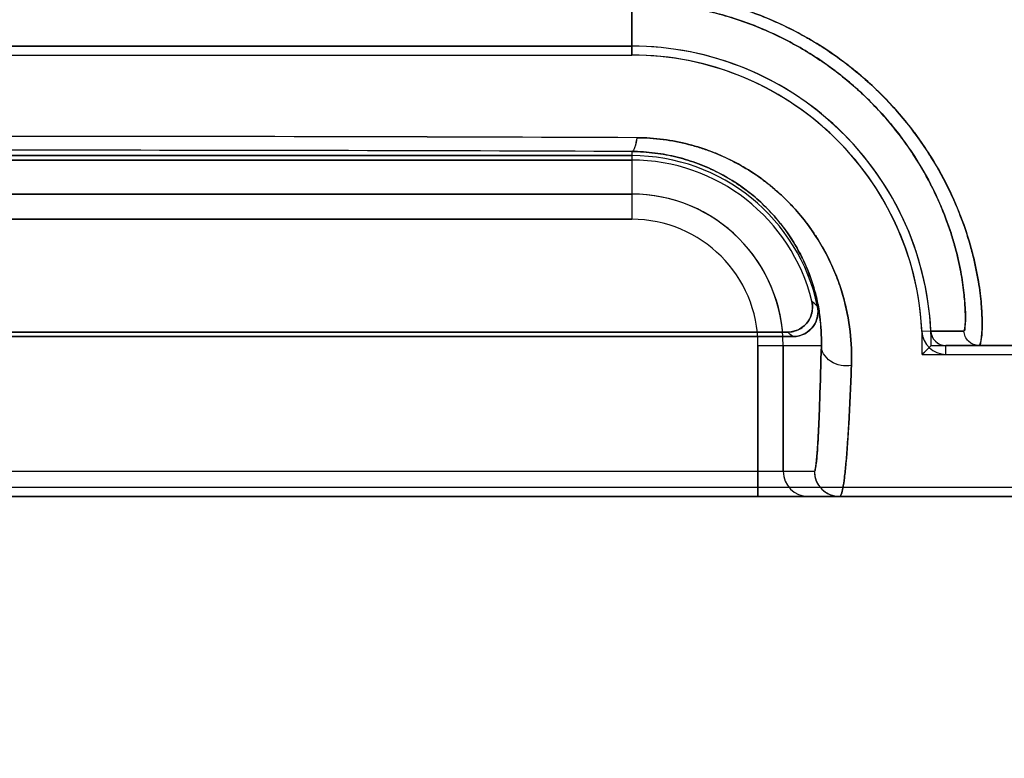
# Model space of a CAD drawing. Header units: millimetres. Extents: x 0 to 297, y 0 to 210.
# Tile 327 of 455: x 240.213 to 240.369, y 157.194 to 157.311. Entities that reach past the tile are written whole.
import ezdxf

# ---------------------------------------------------------------- set-up
doc = ezdxf.new("R2010")
doc.units = ezdxf.units.MM
doc.header["$LTSCALE"] = 16.335
doc.layers.get('0').update_dxf_attribs({"linetype": 'CONTINUOUS'})
for name, color, linetype in [('AXES_REF', 7, 'CONTINUOUS'), ('INTFCLR_1', 7, 'CONTINUOUS'), ('INTFCLR_72935', 7, 'CONTINUOUS')]:
    doc.layers.add(name, color=color, linetype=linetype)

msp = doc.modelspace()

# ---------------------------------------------------------------- linework, layer by layer
at = {"color": 7, "linetype": 'Continuous'}
for radius in [7.756662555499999, 7.756, 7.706331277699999]:
    msp.add_circle((241.4302422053, 154.539298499), radius, dxfattribs=at)
msp.add_arc((241.4302422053, 154.539298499), 7.68, 278.2771290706, 261.7228709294, dxfattribs=at)
at = {"layer": 'AXES_REF', "color": 9, "linetype": 'Continuous'}
msp.add_circle((241.4302422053, 154.539298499), 4.7428614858, dxfattribs=at)
msp.add_arc((241.4302422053, 154.539298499), 7.075609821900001, 94.4118118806, 85.5881881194, dxfattribs=at)
at = {"layer": 'INTFCLR_1', "color": 9, "linetype": 'Continuous'}
for p, q in [((240.3100185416, 157.3054612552), (240.3100185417, 157.3138543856)), ((240.3100185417, 157.2901222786), (240.3100185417, 157.2793563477)), ((240.3100185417, 157.2833557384), (240.1180185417, 157.2833557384)), ((240.1180185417, 157.2793563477), (240.3100185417, 157.2793563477)), ((240.3575483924, 157.2615719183), (240.3561394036, 157.2615041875)), ((240.3575483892, 157.2615719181), (240.3628159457, 157.2615828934)), ((240.3300877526, 157.2592871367), (240.3300877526, 157.2352871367)), ((240.3300877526, 157.2592871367), (240.3401521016, 157.2592871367)), ((240.3340871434, 157.2392871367), (240.3340871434, 157.2592871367)), ((240.3599460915, 157.2578765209), (240.3599459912, 157.2592871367)), ((240.5512601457, 157.2592871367), (240.3599459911, 157.2592871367)), ((240.0889974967, 157.2392871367), (240.3390395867, 157.2392871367)), ((240.5512594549, 157.2352871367), (239.8767775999, 157.2352871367))]:
    msp.add_line(p, q, dxfattribs=at)
at = {"layer": 'INTFCLR_1', "color": 6, "linetype": 'Continuous'}
for p, q in [((240.3100185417, 157.306871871), (240.1180185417, 157.306871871)), ((240.1180185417, 157.3054612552), (240.3100185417, 157.3054612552)), ((240.1180185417, 157.2894612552), (240.3100185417, 157.2894612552)), ((240.3100185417, 157.2887613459), (240.1180185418, 157.2887613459)), ((240.093268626, 157.2613976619), (240.3347684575, 157.2613976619)), ((240.3356460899, 157.2606977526), (240.0923909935, 157.2606977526)), ((240.3599460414, 157.2578765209), (240.5600185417, 157.2578765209)), ((240.5512601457, 157.2366977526), (239.8767769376, 157.2366977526))]:
    msp.add_line(p, q, dxfattribs=at)
for centre, radius, start, end in [((240.3100185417, 157.2592871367), 0.04758473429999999, 2.752115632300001, 90.00000002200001), ((240.3100185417, 157.2592871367), 0.04617411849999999, 2.7521172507, 89.99999981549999), ((240.3100185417, 157.2592871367), 0.0301741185, 11.8889150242, 89.9999997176), ((240.3100185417, 157.2592871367), 0.0294742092, 13.8352360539, 89.9999998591), ((240.3599458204, 157.2616873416), 0.0038108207, 182.754767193, 270.0040800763), ((240.3599458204, 157.2616873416), 0.0024002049, 182.7555718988, 270.0040764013)]:
    msp.add_arc(centre, radius, start, end, dxfattribs=at)
at = {"layer": 'INTFCLR_1', "color": 9, "linetype": 'Continuous'}
for centre, radius, start, end in [((240.2139230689, 133.9588947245), 23.3336201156, 89.76206584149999, 90.2374664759), ((240.2140188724, 133.4044680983), 23.885847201, 89.7697217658, 90.23027982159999), ((240.3100185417, 157.2592871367), 0.0240686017, 0, 89.9999999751), ((240.3100185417, 157.2592871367), 0.0200692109, 359.9999999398, 89.99999975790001), ((240.2870459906, 157.2091255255), 0.0770367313, 47.04018103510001, 47.955946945), ((240.2940018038, 157.2093792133), 0.0660896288, 50.9411472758, 51.9143403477), ((240.3380868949, 157.2392868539), 0.0039997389, 179.995949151, 269.994833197), ((240.3430393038, 157.2392868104), 0.003999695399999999, 179.9953249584, 269.9964844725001)]:
    msp.add_arc(centre, radius, start, end, dxfattribs=at)
for points, knots in [([(240.3652133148, 157.2592871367), (240.3653126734, 157.2592871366), (240.3654749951, 157.259701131), (240.3655792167, 157.2603309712), (240.3656883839, 157.2615320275), (240.3657136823, 157.2633824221), (240.3655805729, 157.2660844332), (240.3651311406, 157.2696555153), (240.364425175, 157.273050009), (240.3635920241, 157.2760640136), (240.3624792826, 157.2794577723), (240.3606247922, 157.2839306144), (240.3584546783, 157.2878975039), (240.3567335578, 157.2905763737), (240.3554578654, 157.2924376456), (240.3529919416, 157.2957044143), (240.3497596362, 157.2992360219), (240.3465900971, 157.3020868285), (240.3446345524, 157.3036755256), (240.3415405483, 157.3060180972), (240.3365001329, 157.3091853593), (240.3303899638, 157.3119027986), (240.3252061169, 157.3135568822), (240.3198110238, 157.31484652), (240.3156507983, 157.3153552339), (240.3128610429, 157.3154835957)], [0, 0, 0, 0, 0.0034869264, 0.0118307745, 0.0253688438, 0.0441600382, 0.07750976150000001, 0.1198274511, 0.1705089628, 0.1989804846, 0.2295433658, 0.2958034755, 0.3685983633, 0.3878553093, 0.4075401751, 0.4477747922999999, 0.5314248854, 0.5750130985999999, 0.5972913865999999, 0.6198277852, 0.7111936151, 0.8054544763, 0.8536491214, 0.9019916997, 1, 1, 1, 1]), ([(240.3628159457, 157.2615828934), (240.3628962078, 157.2615845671), (240.3629427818, 157.2620073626), (240.3630269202, 157.2625390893), (240.3630447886, 157.2636768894), (240.3630114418, 157.2653826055), (240.3628075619, 157.2678981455), (240.3623123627, 157.2712123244), (240.3615886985, 157.2743651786), (240.3607576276, 157.2771638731), (240.3596594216, 157.2803182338), (240.3578502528, 157.284476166), (240.3557549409, 157.2881594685), (240.3540995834, 157.2906468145), (240.3528727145, 157.2923769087), (240.350503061, 157.2954158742), (240.3474071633, 157.2986976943), (240.3443796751, 157.3013447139), (240.3425118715, 157.3028208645), (240.3395538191, 157.305000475), (240.3347390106, 157.3079463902), (240.3289165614, 157.3104702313), (240.3239780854, 157.3120074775), (240.3188358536, 157.3132070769), (240.3148740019, 157.3136802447), (240.3122168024, 157.3138000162)], [0, 0, 0, 0, 0.0029919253, 0.0110778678, 0.0243794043, 0.0429045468, 0.0758587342, 0.1177299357, 0.1679470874, 0.1961875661, 0.2265170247, 0.292381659, 0.3648796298, 0.3840790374, 0.4037267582, 0.4439117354, 0.5276292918, 0.5713380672, 0.5936999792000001, 0.6163364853, 0.7082633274, 0.8033311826, 0.8520071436, 0.9008686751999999, 1, 1, 1, 1]), ([(240.3108211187, 157.2923135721), (240.3107575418, 157.2917784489), (240.3106475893, 157.2911032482), (240.3102741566, 157.2901414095), (240.3100185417, 157.2901222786)], [0, 0, 0, 0, 0.6776603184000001, 1, 1, 1, 1]), ([(240.3449379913, 157.2560876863), (240.3450081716, 157.2578930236), (240.3448582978, 157.2616575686), (240.343913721, 157.2663706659), (240.3427922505, 157.2697034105), (240.3419881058, 157.271658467), (240.3405774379, 157.2746744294), (240.3384628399, 157.2780793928), (240.3358428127, 157.2811645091), (240.3341469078, 157.2828747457), (240.3313665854, 157.2853932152), (240.3281918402, 157.2875560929), (240.3247412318, 157.2892662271), (240.322286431, 157.2902992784), (240.3190723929, 157.2913386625), (240.3157179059, 157.2919844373), (240.3129488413, 157.2922614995), (240.3115341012, 157.292312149), (240.3108211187, 157.2923135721)], [0, 0, 0, 0, 0.0977077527, 0.2028363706, 0.2587347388, 0.2876544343, 0.317117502, 0.4387813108, 0.5027649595, 0.5357085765, 0.568963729, 0.7056218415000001, 0.7412693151, 0.7771963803, 0.8495710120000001, 0.9235103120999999, 0.9614412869, 1, 1, 1, 1]), ([(240.3401521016, 157.2592871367), (240.340194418, 157.2608214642), (240.3400327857, 157.2640246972), (240.339168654, 157.2680288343), (240.3381664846, 157.2708597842), (240.3374492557, 157.2725212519), (240.3361947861, 157.2750938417), (240.3343194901, 157.2779934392), (240.3320128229, 157.2806150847), (240.3305190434, 157.2820703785), (240.3280652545, 157.2842217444), (240.3252736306, 157.2860667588), (240.3222435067, 157.2875174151), (240.3200866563, 157.288402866), (240.3172609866, 157.2892861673), (240.3143169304, 157.2898400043), (240.3118859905, 157.2900754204), (240.3106443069, 157.290119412), (240.3100185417, 157.2901222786)], [0, 0, 0, 0, 0.0959594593, 0.1995928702, 0.2548412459, 0.2834842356, 0.3126854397, 0.4337578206, 0.4977028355, 0.5307025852, 0.5640660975, 0.7017044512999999, 0.7377296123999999, 0.7740631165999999, 0.8473851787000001, 0.9223847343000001, 0.9608780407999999, 1, 1, 1, 1]), ([(240.3652133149, 157.2592871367), (240.364617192, 157.2592871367), (240.3633779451, 157.2597701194), (240.3628418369, 157.2609872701), (240.3628159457, 157.2615828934)], [0, 0, 0, 0, 0.4999736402, 1, 1, 1, 1]), ([(240.3401521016, 157.2592871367), (240.3400811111, 157.2563863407), (240.3399683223, 157.2523371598), (240.3397937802, 157.2477868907), (240.3396964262, 157.2456931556), (240.3396102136, 157.2440055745), (240.339494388, 157.2423432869), (240.3393843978, 157.2406723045), (240.3392133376, 157.2399094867), (240.339155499, 157.2392882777), (240.3390395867, 157.2392871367)], [0, 0, 0, 0, 0.433822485, 0.6057424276, 0.6805165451, 0.7475306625, 0.8573118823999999, 0.9353819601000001, 0.9826693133, 1, 1, 1, 1]), ([(240.3449379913, 157.2560876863), (240.344392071, 157.2560030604), (240.343222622, 157.256022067), (240.3416083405, 157.2566473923), (240.3404449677, 157.2578209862), (240.3401577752, 157.2588310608), (240.3401521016, 157.2592871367)], [0, 0, 0, 0, 0.2575068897, 0.5335811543, 0.787394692, 1, 1, 1, 1]), ([(240.3430390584, 157.2352871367), (240.3431796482, 157.2352871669), (240.3434149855, 157.2358660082), (240.343609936, 157.2367498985), (240.3438626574, 157.2384479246), (240.3440378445, 157.2401957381), (240.3441881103, 157.2419486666), (240.3443505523, 157.244126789), (240.3446413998, 157.2488572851), (240.344822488, 157.2530700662), (240.3449379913, 157.2560876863)], [0, 0, 0, 0, 0.0200957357, 0.0681862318, 0.1464023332, 0.2559464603, 0.3227422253, 0.3972360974, 0.5683490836, 1, 1, 1, 1])]:
    msp.add_open_spline(points, degree=3, knots=knots, dxfattribs=at)
at = {"layer": 'INTFCLR_1', "color": 6, "linetype": 'Continuous'}
for points, knots in [([(240.3347684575, 157.2613976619), (240.3354216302, 157.2613976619), (240.3367447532, 157.2617314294), (240.3385633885, 157.2633705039), (240.3388920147, 157.265302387), (240.3386376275, 157.2663353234)], [0, 0, 0, 0, 0.2761842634, 0.5501881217, 1, 1, 1, 1]), ([(240.3395453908, 157.2655034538), (240.3396773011, 157.2648768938), (240.3396303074, 157.2635372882), (240.3384504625, 157.2614454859), (240.3366877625, 157.2606977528), (240.3356460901, 157.2606977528)], [0, 0, 0, 0, 0.2757353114, 0.5514163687, 1, 1, 1, 1])]:
    msp.add_open_spline(points, degree=3, knots=knots, dxfattribs=at)
at = {"layer": 'INTFCLR_72935', "color": 9, "linetype": 'Continuous'}
for p, q in [((240.3100185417, 157.3138543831), (240.3100185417, 157.3054612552)), ((240.3100185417, 157.2901222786), (240.3100185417, 157.2793563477)), ((240.1180185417, 157.2833557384), (240.3100185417, 157.2833557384)), ((240.3100185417, 157.2793563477), (240.1180185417, 157.2793563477)), ((240.3628159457, 157.2615828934), (240.3575483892, 157.2615719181)), ((240.3300877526, 157.2352871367), (240.3300877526, 157.2592871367)), ((240.3300877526, 157.2592871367), (240.3401521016, 157.2592871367)), ((240.3340871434, 157.2592871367), (240.3340871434, 157.2392871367)), ((240.3599459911, 157.2592871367), (240.5512601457, 157.2592871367)), ((240.0889974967, 157.2392871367), (240.3390395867, 157.2392871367)), ((239.8767776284, 157.2352871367), (240.5512594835, 157.2352871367))]:
    msp.add_line(p, q, dxfattribs=at)
at = {"layer": 'INTFCLR_72935', "color": 6, "linetype": 'Continuous'}
for p, q in [((240.1180185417, 157.306871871), (240.3100185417, 157.306871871)), ((240.1180185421, 157.3054612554), (240.3100185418, 157.3054612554)), ((240.3100185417, 157.2894612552), (240.1180185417, 157.2894612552)), ((240.1180185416, 157.2887613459), (240.3100185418, 157.2887613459)), ((240.3347684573, 157.2613976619), (240.0932686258, 157.2613976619)), ((240.0923909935, 157.2606977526), (240.3356460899, 157.2606977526)), ((240.357603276, 157.2592871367), (240.3599459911, 157.2592871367)), ((240.3561711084, 157.2578765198), (240.5600185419, 157.2578765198)), ((240.5512601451, 157.2366977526), (239.8767769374, 157.2366977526))]:
    msp.add_line(p, q, dxfattribs=at)
for centre, radius, start, end in [((240.3100185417, 157.2592871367), 0.04758473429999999, 0, 90.0000000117), ((240.3100185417, 157.2592871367), 0.04617411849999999, 358.2493445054, 89.99999981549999), ((240.3100185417, 157.2592871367), 0.0301741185, 11.8889150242, 89.9999997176), ((240.3100185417, 157.2592871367), 0.0294742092, 13.8352360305, 89.9999997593), ((240.2645537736, 157.3523259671), 0.1315843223, 314.1279715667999, 315.0032858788)]:
    msp.add_arc(centre, radius, start, end, dxfattribs=at)
at = {"layer": 'INTFCLR_72935', "color": 9, "linetype": 'Continuous'}
for centre, radius, start, end in [((240.2140181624, 133.9385426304), 23.3539731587, 89.76250457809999, 90.23749355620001), ((240.2140182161, 133.4049472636), 23.8853680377, 89.76971557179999, 90.2302828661), ((240.3100185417, 157.2592871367), 0.0240686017, 0, 90.0000000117), ((240.3100185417, 157.2592871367), 0.0200692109, 359.9999999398, 89.99999975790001), ((240.2870461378, 157.2091256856), 0.0770365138, 47.04017999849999, 47.9559484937), ((240.2940017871, 157.2093791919), 0.066089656, 50.94114772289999, 51.9143403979), ((240.3380868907, 157.2392868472), 0.003999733, 179.9958530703, 269.9948930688), ((240.3430393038, 157.2392868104), 0.003999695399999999, 179.9953248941, 269.9953244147)]:
    msp.add_arc(centre, radius, start, end, dxfattribs=at)
for points, knots in [([(240.3127356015, 157.3154892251), (240.3141562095, 157.3154268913), (240.3162810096, 157.3152520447), (240.3190871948, 157.3148570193), (240.3231805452, 157.314120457), (240.3291099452, 157.3124699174), (240.3346972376, 157.3099881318), (240.3381964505, 157.3080381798), (240.3404430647, 157.3066811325), (240.3441320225, 157.30417743), (240.3488791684, 157.3001940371), (240.3525800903, 157.2961565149), (240.3547563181, 157.2933670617), (240.3560909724, 157.2915416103), (240.3581706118, 157.288414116), (240.3606119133, 157.2839554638), (240.3624721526, 157.2794801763), (240.3635861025, 157.2760803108), (240.3644217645, 157.2730648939), (240.3650109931, 157.2702341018), (240.3653869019, 157.2676190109), (240.365610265, 157.265466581), (240.3657222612, 157.2632993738), (240.3656782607, 157.2611248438), (240.3655316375, 157.2600762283), (240.3653727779, 157.2592871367), (240.3652133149, 157.2592871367)], [0, 0, 0, 0, 0.0498336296, 0.0746199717, 0.09929420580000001, 0.1955692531, 0.2894486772, 0.3127374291, 0.3359400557, 0.3814108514, 0.468866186, 0.5524338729, 0.5727845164, 0.592844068, 0.6316696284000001, 0.7043387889, 0.7705922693, 0.801198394, 0.8296744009, 0.8802294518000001, 0.9023437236, 0.9223295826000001, 0.9557804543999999, 0.9798390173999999, 0.9944115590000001, 1, 1, 1, 1]), ([(240.3120973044, 157.3138052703), (240.3134505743, 157.3137472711), (240.315474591, 157.313584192), (240.3181483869, 157.3132164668), (240.3220469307, 157.312531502), (240.327693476, 157.3109987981), (240.3330242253, 157.3086900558), (240.3363661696, 157.3068766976), (240.3385088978, 157.3056148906), (240.3420269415, 157.303289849), (240.3465611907, 157.2995908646), (240.3501094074, 157.2958350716), (240.3521996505, 157.2932401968), (240.3534816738, 157.2915447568), (240.3554800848, 157.2886405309), (240.3578385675, 157.2844995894), (240.3596514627, 157.2803387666), (240.3607527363, 157.2771792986), (240.3615850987, 157.2743788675), (240.3621895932, 157.2717493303), (240.3625947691, 157.26932038), (240.3628562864, 157.2673198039), (240.3630027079, 157.2653210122), (240.3630883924, 157.2632713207), (240.3629390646, 157.2623627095), (240.362951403, 157.2615857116), (240.3628159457, 157.2615828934)], [0, 0, 0, 0, 0.0504073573, 0.0754737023, 0.1004219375, 0.1976914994, 0.2923692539, 0.3158217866, 0.3391731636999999, 0.3848886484, 0.4726406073, 0.5562712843, 0.5766027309, 0.5966303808, 0.6353605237, 0.7077285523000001, 0.7735829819, 0.8039538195, 0.8321985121, 0.8822868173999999, 0.9041707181, 0.9239391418, 0.9569914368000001, 0.9806997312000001, 0.9949579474, 1, 1, 1, 1]), ([(240.3108219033, 157.2923150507), (240.3107582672, 157.2917794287), (240.3106477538, 157.2911039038), (240.3102741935, 157.2901414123), (240.3100185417, 157.2901222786)], [0, 0, 0, 0, 0.6778322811, 1, 1, 1, 1]), ([(240.3108219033, 157.2923150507), (240.3122230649, 157.2923091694), (240.3149929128, 157.2921244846), (240.3183841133, 157.291472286), (240.320995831, 157.2907189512), (240.3235078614, 157.2898283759), (240.3264875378, 157.2884664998), (240.329257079, 157.2867944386), (240.3313130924, 157.2853045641), (240.3341464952, 157.2830048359), (240.3366409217, 157.2803667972), (240.3387264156, 157.2775019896), (240.339963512, 157.275613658), (240.3418015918, 157.2723147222), (240.3431568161, 157.2688378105), (240.3439573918, 157.2658436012), (240.3443844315, 157.263923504), (240.3448968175, 157.2606872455), (240.3450064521, 157.2578986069), (240.3449377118, 157.2560871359)], [0, 0, 0, 0, 0.07576554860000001, 0.1496535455, 0.1862589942, 0.222667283, 0.2936951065, 0.3629842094, 0.3972150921, 0.4309196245, 0.5602806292, 0.5916889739, 0.6225159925, 0.6822898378, 0.795654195, 0.8229722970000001, 0.8498699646, 0.9019779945, 1, 1, 1, 1]), ([(240.3100185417, 157.2901222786), (240.3112486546, 157.290116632), (240.3136794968, 157.2899580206), (240.3166576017, 157.2894008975), (240.3189525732, 157.2887576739), (240.3211586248, 157.287998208), (240.3237759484, 157.286837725), (240.3262132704, 157.2854117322), (240.3280238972, 157.2841409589), (240.3305126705, 157.2821856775), (240.3327125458, 157.279940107), (240.334559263, 157.2774951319), (240.335652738, 157.2758885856), (240.3372789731, 157.2730860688), (240.338651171, 157.2697322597), (240.3395274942, 157.2663696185), (240.3400741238, 157.2631969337), (240.3401945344, 157.2608264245), (240.3401521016, 157.2592871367)], [0, 0, 0, 0, 0.07689548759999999, 0.1518430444, 0.1889383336, 0.2258069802, 0.2976153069, 0.3674985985, 0.4019500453, 0.4358222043, 0.565317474, 0.5966340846, 0.6273416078, 0.6867403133, 0.7989298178, 0.8524133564, 0.9037421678, 1, 1, 1, 1]), ([(240.3652133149, 157.2592871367), (240.364617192, 157.2592871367), (240.3633779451, 157.2597701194), (240.3628418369, 157.2609872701), (240.3628159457, 157.2615828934)], [0, 0, 0, 0, 0.4999736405, 1, 1, 1, 1]), ([(240.3390395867, 157.2392871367), (240.3391094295, 157.2392877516), (240.3391889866, 157.2396223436), (240.3392870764, 157.2400764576), (240.3393886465, 157.2410104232), (240.3394780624, 157.2420433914), (240.3395579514, 157.2432014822), (240.3396582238, 157.2448837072), (240.3397773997, 157.2473699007), (240.33996911, 157.2523522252), (240.3400812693, 157.2563918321), (240.3401521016, 157.2592871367)], [0, 0, 0, 0, 0.0104404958, 0.0374340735, 0.08179416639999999, 0.1438139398, 0.1951920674, 0.254608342, 0.395985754, 0.5670808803, 1, 1, 1, 1]), ([(240.3449377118, 157.2560871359), (240.3443918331, 157.2560025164), (240.3432223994, 157.256021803), (240.3416083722, 157.2566474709), (240.3404449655, 157.2578209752), (240.3401577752, 157.2588310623), (240.3401521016, 157.2592871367)], [0, 0, 0, 0, 0.257493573, 0.5335701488, 0.7873901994, 1, 1, 1, 1]), ([(240.3449377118, 157.2560871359), (240.3448234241, 157.2530753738), (240.3445979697, 157.2478995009), (240.3442096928, 157.2419167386), (240.3438653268, 157.2384697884), (240.343611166, 157.2367584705), (240.3434163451, 157.2358680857), (240.3431797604, 157.2352871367), (240.3430389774, 157.2352871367)], [0, 0, 0, 0, 0.4308229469, 0.7420513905, 0.8526067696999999, 0.9315328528, 0.9798759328, 1, 1, 1, 1])]:
    msp.add_open_spline(points, degree=3, knots=knots, dxfattribs=at)
at = {"layer": 'INTFCLR_72935', "color": 6, "linetype": 'Continuous'}
for points, knots in [([(240.3386376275, 157.2663353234), (240.3387938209, 157.2657011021), (240.3387861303, 157.2643365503), (240.3376295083, 157.2621787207), (240.3358322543, 157.2613976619), (240.3347684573, 157.2613976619)], [0, 0, 0, 0, 0.2761837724, 0.5501894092, 1, 1, 1, 1]), ([(240.3356460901, 157.2606977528), (240.336286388, 157.2606977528), (240.3375875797, 157.2610197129), (240.3393914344, 157.2626052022), (240.3397599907, 157.2644841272), (240.3395453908, 157.2655034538)], [0, 0, 0, 0, 0.2757365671, 0.5514167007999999, 1, 1, 1, 1])]:
    msp.add_open_spline(points, degree=3, knots=knots, dxfattribs=at)
for points in [[(240.3575483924, 157.2615719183), (240.3575769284, 157.2609782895), (240.357859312, 157.2603603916), (240.3582894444, 157.2599502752)], [(240.3582894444, 157.2599502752), (240.3586157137, 157.2596391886), (240.3590407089, 157.2593305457), (240.3594915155, 157.2593305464)]]:
    msp.add_open_spline(points, degree=3, dxfattribs=at)

doc.saveas('drawing.dxf')
